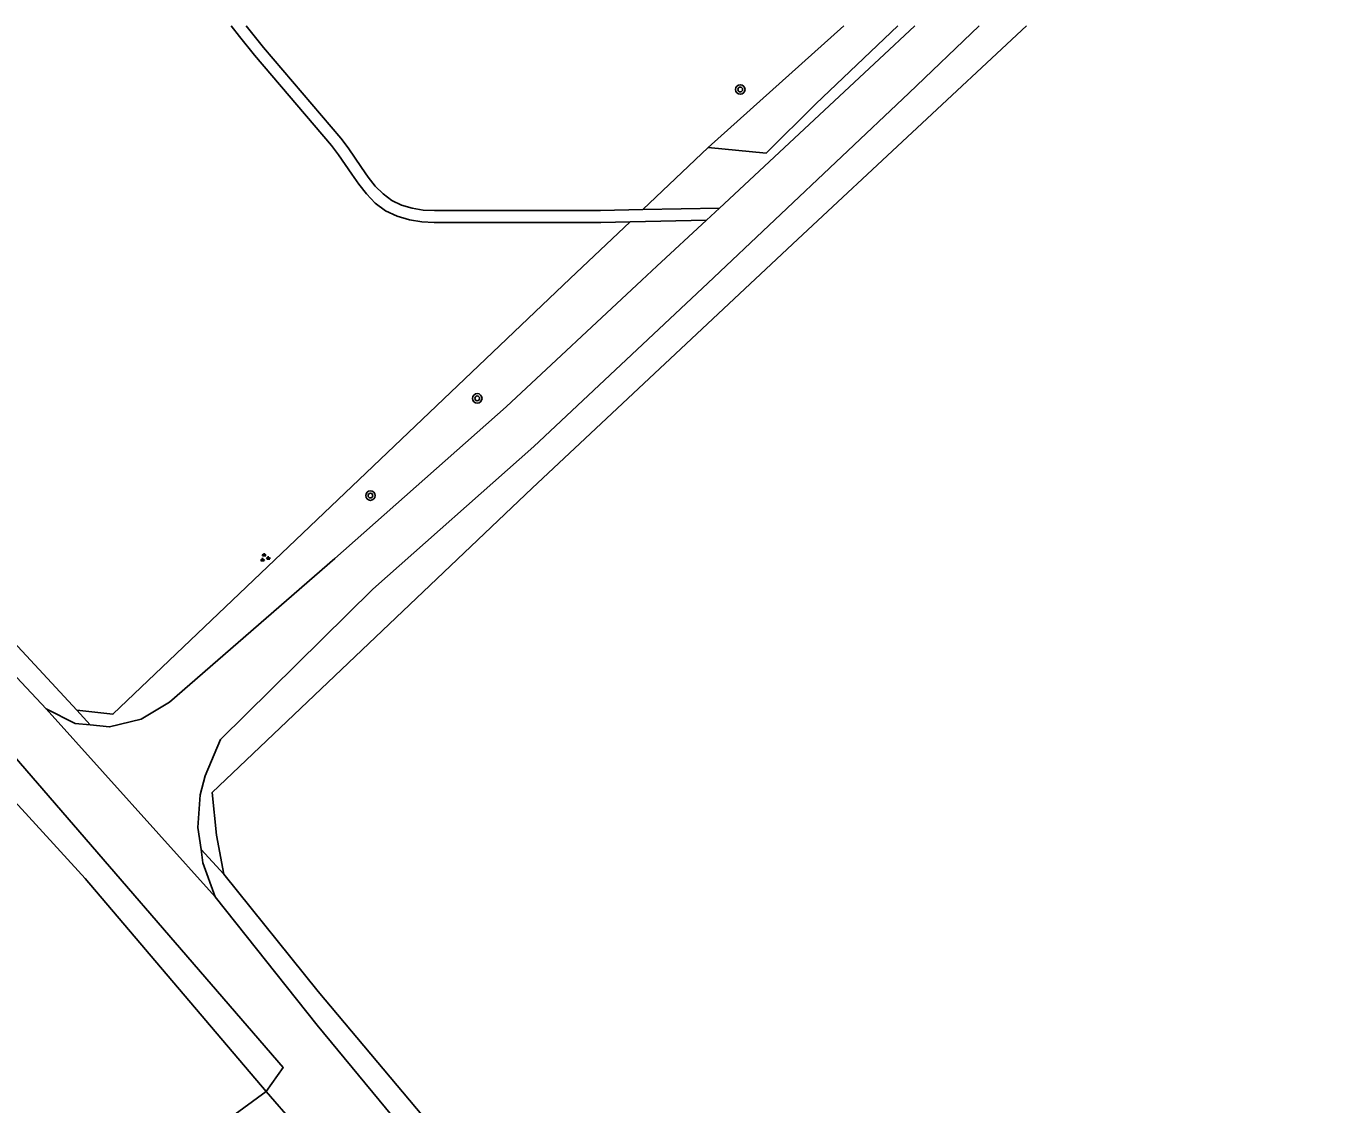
# Model space of a CAD drawing. Extents: x 126000 to 131009, y 393000 to 395500.
# Drawn here: x 129326.9 to 129435.7, y 395409.2 to 395500 of the extents above; entities that cross this region are included whole.
import ezdxf

# ---------------------------------------------------------------- set-up
doc = ezdxf.new("R2010")
doc.units = 0
for name, color, linetype in [('gg-afsc-draadraster', 7, 'Continuous'), ('gg-afsc-hekwerk', 7, 'Continuous'), ('gg-knt-onverhard', 7, 'Continuous'), ('gt-grn-groengrens', 7, 'Continuous'), ('gt-grn-groengrens NZ', 7, 'Continuous'), ('gt-grn-weggrens', 7, 'Continuous'), ('gt-symb-boom', 7, 'Continuous'), ('gt-symb-groenvak', 7, 'Continuous')]:
    doc.layers.add(name, color=color, linetype=linetype)

# ---------------------------------------------------------------- blocks, each defined once
blk = doc.blocks.new('gt0-BOOM')
at = {"layer": 'gt-symb-boom'}
for radius in [0.4, 0.2]:
    blk.add_circle((0, 0), radius, dxfattribs=at)
blk = doc.blocks.new('gt0-GRVAK')
at = {"layer": 'gt-symb-groenvak'}
for p, q in [((-0.11, 0.19), (-0.23, 0.24)), ((-0.18, 0.15), (0.09, 0.15)), ((-0.09, 0.21), (-0.16, 0.32)), ((-0.05, 0.21), (-0.05, 0.39)), ((0, 0.21), (0.06, 0.32)), ((0.01, 0.19), (0.13, 0.24)), ((0.26, -0.05), (0.2, 0.06)), ((0.3, -0.05), (0.3, 0.13)), ((0.35, -0.05), (0.41, 0.06)), ((-0.25, -0.23), (-0.36, -0.18)), ((-0.32, -0.26), (-0.05, -0.26)), ((-0.23, -0.21), (-0.29, -0.1)), ((-0.18, -0.2), (-0.18, -0.02)), ((-0.14, -0.21), (-0.07, -0.1)), ((-0.12, -0.23), (0, -0.18)), ((0.24, -0.07), (0.12, -0.02)), ((0.17, -0.11), (0.44, -0.11)), ((0.37, -0.07), (0.49, -0.02))]:
    blk.add_line(p, q, dxfattribs=at)

msp = doc.modelspace()

# ---------------------------------------------------------------- linework, layer by layer
at = {"layer": 'gg-afsc-draadraster'}
for points in [[(129343.55, 395428.56), (129342.94, 395431.85), (129342.57, 395435.45), (129369.5, 395461.08), (129391.86, 395482.03), (129411.1, 395500)], [(129347.11, 395410.27), (129331.88, 395428.19), (129309.6, 395452.55), (129284.58, 395479.63), (129266.93, 395497.08)], [(129343.55, 395428.56), (129351.5, 395418.68), (129367.46, 395399.67), (129386.21, 395377.25), (129406.22, 395351.45), (129475.68, 395261.7)]]:
    msp.add_lwpolyline(points, dxfattribs=at)
at = {"layer": 'gg-afsc-hekwerk'}
for p, q in [((129384.31, 395489.76), (129378.82, 395484.53)), ((129377.74, 395483.51), (129372.7, 395478.71)), ((129310.94, 395464.23), (129331.17, 395442.36)), ((129349.49, 395407.52), (129347.11, 395410.27))]:
    msp.add_line(p, q, dxfattribs=at)
msp.add_lwpolyline([(129331.17, 395442.36), (129334.21, 395442.03), (129372.7, 395478.71)], dxfattribs=at)
at = {"layer": 'gg-knt-onverhard'}
for p, q in [((129378.82, 395484.53), (129385.26, 395484.66)), ((129385.26, 395484.66), (129384.17, 395483.64)), ((129377.74, 395483.51), (129384.17, 395483.64)), ((129384.17, 395483.64), (129380.01, 395479.77)), ((129380.01, 395479.77), (129378.72, 395478.57))]:
    msp.add_line(p, q, dxfattribs=at)
for points in [[(129341.63, 395430.64), (129341.37, 395432.48), (129341.55, 395435.25), (129341.97, 395436.84), (129343.27, 395439.89), (129356.08, 395452.56), (129369.64, 395464.58), (129384.28, 395478.33), (129401.21, 395494.32), (129407.13, 395500)], [(129344.17, 395500), (129344.87, 395499.1), (129346.13, 395497.53), (129352.61, 395489.92), (129353.2, 395489.14), (129354.31, 395487.5), (129354.9, 395486.66), (129355.55, 395485.85), (129356.29, 395485.08), (129357.16, 395484.43), (129358.14, 395483.96), (129359.17, 395483.66), (129360.22, 395483.5), (129361.26, 395483.45), (129375.27, 395483.45), (129377.74, 395483.51)], [(129345.44, 395500), (129345.66, 395499.72), (129346.9, 395498.17), (129353.39, 395490.55), (129354.01, 395489.73), (129355.14, 395488.06), (129355.7, 395487.26), (129356.3, 395486.51), (129356.95, 395485.84), (129357.68, 395485.29), (129358.5, 395484.9), (129359.39, 395484.64), (129360.32, 395484.49), (129361.28, 395484.45), (129375.26, 395484.45), (129378.82, 395484.53)], [(129385.26, 395484.66), (129398.71, 395497.2), (129401.7, 395500)], [(129347.11, 395410.27), (129348.53, 395412.28), (129324.84, 395439.73), (129313.26, 395452.59), (129303.39, 395462.82), (129293.96, 395473.17), (129280.6, 395486.58), (129268.26, 395498.59)], [(129378.72, 395478.57), (129367.3, 395467.92), (129352.89, 395455.15), (129338.98, 395443.04), (129336.59, 395441.61), (129333.93, 395440.96), (129332.31, 395441.13)], [(129328.6, 395442.49), (129316.1, 395455.78), (129309.72, 395462.77), (129310.94, 395464.23)], [(129332.31, 395441.13), (129331.04, 395441.26), (129328.6, 395442.49)], [(129341.63, 395430.64), (129341.78, 395429.51), (129342.83, 395426.64)], [(129342.83, 395426.64), (129351.4, 395415.85), (129384.45, 395375.85), (129404, 395351.47), (129434.64, 395312), (129452.82, 395287.27)], [(129347.11, 395410.27), (129332.48, 395399.55), (129327.14, 395398.4), (129317.45, 395405.33)]]:
    msp.add_lwpolyline(points, dxfattribs=at)
at = {"layer": 'gt-grn-groengrens'}
msp.add_line((129384.31, 395489.76), (129395.74, 395500), dxfattribs=at)
msp.add_lwpolyline([(129384.31, 395489.76), (129389.19, 395489.29), (129393.37, 395493.44), (129400.28, 395500)], dxfattribs=at)
at = {"layer": 'gt-grn-groengrens NZ'}
for p, q in [((129331.17, 395442.36), (129332.31, 395441.13)), ((129343.55, 395428.56), (129341.63, 395430.64))]:
    msp.add_line(p, q, dxfattribs=at)
at = {"layer": 'gt-grn-weggrens'}
msp.add_line((129328.6, 395442.49), (129342.83, 395426.64), dxfattribs=at)

# ---------------------------------------------------------------- block references
at = {"layer": 'gt-symb-boom'}
for p in [(129387.02, 395494.64), (129364.88, 395468.63), (129355.89, 395460.44)]:
    msp.add_blockref('gt0-BOOM', p, dxfattribs=at)
at = {"layer": 'gt-symb-groenvak'}
msp.add_blockref('gt0-GRVAK', (129346.99, 395455.21), dxfattribs=at)

doc.saveas('drawing.dxf')
